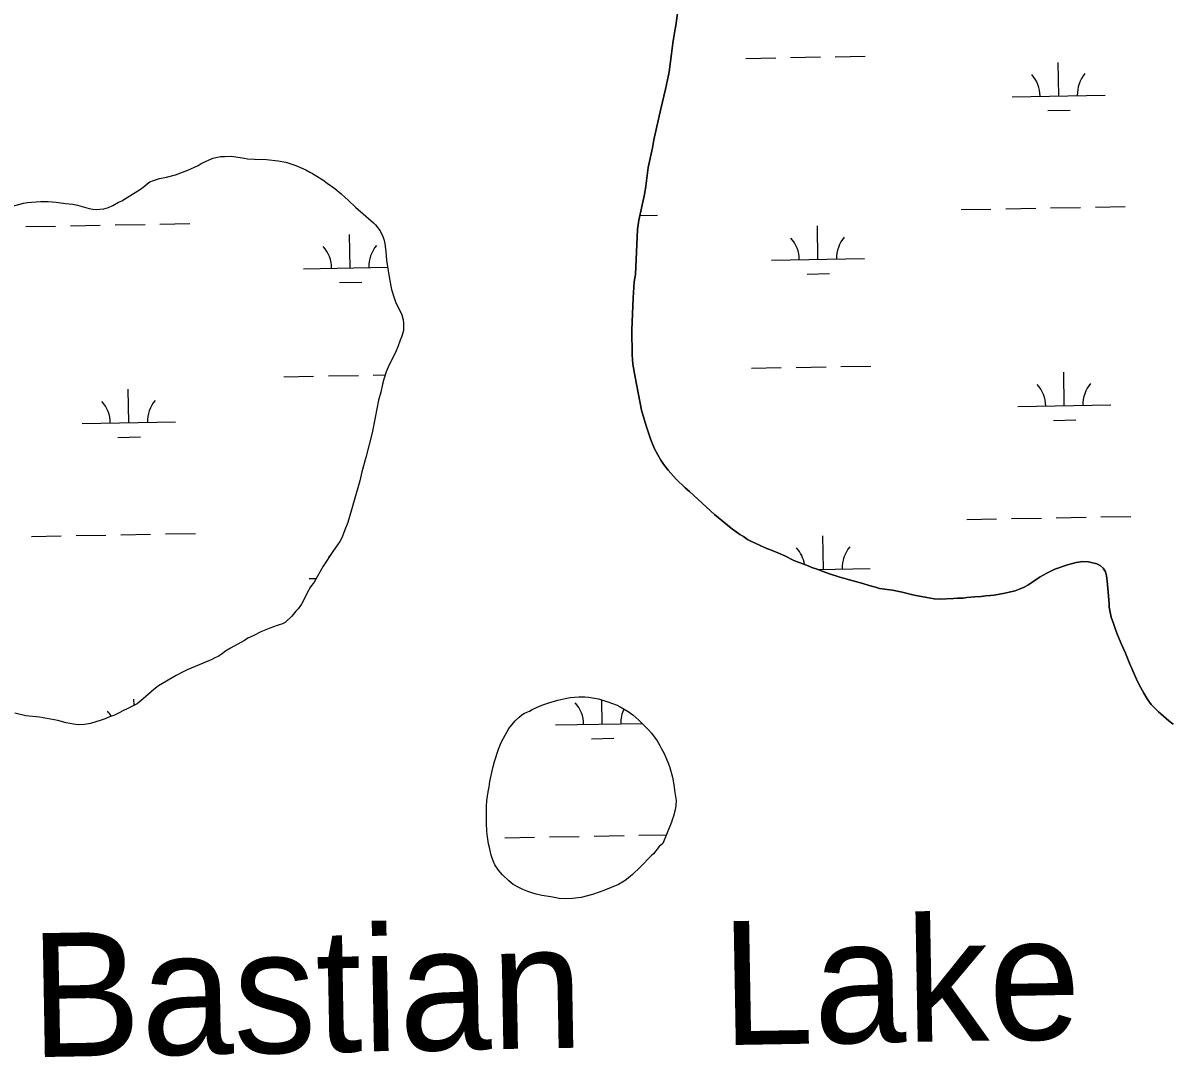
# Model space of a CAD drawing. Extents: x 3957609 to 3995875, y 234277 to 260273.
# Drawn here: x 3975095 to 3976329, y 250598 to 251708 of the extents above; entities that cross this region are included whole.
import ezdxf

# ---------------------------------------------------------------- set-up
doc = ezdxf.new("R2010")
doc.units = 0
for name, color, linetype in [('V-RIVR-IDEN', 7, 'Continuous'), ('V-TOPO-SHOR', 7, 'Continuous'), ('V-WETL-SWMP', 7, 'Continuous')]:
    doc.layers.add(name, color=color, linetype=linetype)

msp = doc.modelspace()

# ---------------------------------------------------------------- linework, layer by layer
at = {"layer": 'V-TOPO-SHOR'}
for points in [[(3975798.001, 251721.112), (3975795.884, 251705.566), (3975794.643, 251699.668), (3975793.225, 251691.269), (3975792.521, 251686.266), (3975791.288, 251675.01), (3975788.64, 251655.531), (3975787.751, 251652.136), (3975784.738, 251636.946), (3975779.592, 251616.036), (3975772.141, 251582.616), (3975770.726, 251574.217), (3975766.116, 251552.951), (3975765.231, 251547.409), (3975763.47, 251532.758), (3975762.055, 251524.003), (3975756.204, 251496.301), (3975754.789, 251486.473), (3975752.366, 251438.054), (3975750.951, 251430.37), (3975749.906, 251413.04), (3975748.71, 251378.201), (3975748.931, 251351.94), (3975749.484, 251341.935), (3975752.007, 251328.005), (3975759.032, 251292.286), (3975763.884, 251275.5), (3975768.551, 251261.752), (3975770.345, 251256.931), (3975773.214, 251250.148), (3975779.842, 251238.903), (3975782.709, 251234.62), (3975787.72, 251228.198), (3975796.312, 251218.564), (3975805.974, 251209.11), (3975810.625, 251205.008), (3975837.106, 251180.397), (3975854.993, 251165.777), (3975864.473, 251158.826), (3975868.229, 251156.688), (3975872.7, 251153.659), (3975876.276, 251151.877), (3975885.572, 251147.605), (3975891.652, 251144.578), (3975902.734, 251140.308), (3975912.747, 251136.036), (3975922.579, 251131.049), (3975937.953, 251125.357), (3975941.886, 251123.578), (3975947.427, 251121.8), (3975951.181, 251120.198), (3975959.763, 251117.176), (3975971.915, 251113.264), (3975996.582, 251106.335), (3976003.375, 251104.203), (3976010.166, 251102.606), (3976014.454, 251101.185), (3976028.215, 251099.063), (3976038.758, 251096.935), (3976051.626, 251093.918), (3976065.03, 251091.26), (3976073.07, 251090.023), (3976078.43, 251089.675), (3976093.794, 251090.236), (3976097.902, 251090.601), (3976104.155, 251090.787), (3976108.085, 251091.51), (3976116.48, 251092.237), (3976123.267, 251092.606), (3976128.446, 251093.329), (3976133.269, 251093.337), (3976137.199, 251093.88), (3976148.809, 251095.862), (3976151.845, 251096.761), (3976154.882, 251097.302), (3976159.881, 251098.559), (3976163.631, 251099.817), (3976169.523, 251102.328), (3976173.449, 251104.478), (3976178.981, 251108.06), (3976183.621, 251111.462), (3976186.654, 251113.432), (3976193.794, 251117.552), (3976202.541, 251121.675), (3976216.111, 251126.521), (3976225.218, 251128.857), (3976232.542, 251130.121), (3976238.616, 251129.773), (3976247.373, 251127.643), (3976250.949, 251125.683), (3976254.349, 251122.83), (3976256.678, 251119.082)], [(3975197.886, 251515.589), (3975201.458, 251517.201), (3975221.268, 251529.561), (3975225.729, 251532.963), (3975228.584, 251535.467), (3975231.439, 251537.437), (3975235.186, 251539.051), (3975241.793, 251541.028), (3975249.473, 251542.648), (3975259.117, 251545.165), (3975272.151, 251550.008), (3975283.396, 251555.208), (3975286.61, 251557.178), (3975298.926, 251562.915), (3975303.927, 251564.174), (3975307.143, 251564.715), (3975311.788, 251564.723), (3975318.933, 251565.092), (3975325.722, 251564.031), (3975332.872, 251563.148), (3975336.265, 251562.439), (3975343.771, 251561.737), (3975356.635, 251561.579), (3975369.142, 251560.17), (3975377.363, 251558.577), (3975388.088, 251555.2), (3975398.635, 251550.391), (3975403.106, 251547.899), (3975405.965, 251546.651), (3975408.826, 251544.691), (3975416.875, 251539.881), (3975421.526, 251536.315), (3975429.931, 251530.255), (3975436.55, 251524.728), (3975444.422, 251517.594), (3975451.936, 251510.281), (3975471.257, 251493.698), (3975473.406, 251491.558), (3975478.419, 251484.955), (3975481.286, 251479.065), (3975482.364, 251476.028), (3975483.443, 251471.385), (3975483.984, 251468.172), (3975484.706, 251462.634), (3975485.438, 251453.525), (3975486.341, 251446.738), (3975487.242, 251442.095), (3975488.145, 251435.486), (3975489.947, 251425.662), (3975490.846, 251421.912), (3975493.181, 251414.056), (3975495.155, 251408.876), (3975501.789, 251394.776), (3975503.227, 251389.596), (3975503.767, 251386.025), (3975503.423, 251378.162), (3975501.826, 251371.908), (3975500.046, 251367.437), (3975497.556, 251360.468), (3975495.778, 251356.175), (3975492.751, 251349.918), (3975490.257, 251345.448), (3975487.051, 251338.476), (3975485.094, 251333.649), (3975482.427, 251325.785), (3975481.006, 251320.421), (3975479.234, 251311.844), (3975476.924, 251303.087), (3975473.025, 251284.499), (3975470.014, 251268.238), (3975463.268, 251241.608), (3975458.828, 251226.238), (3975456.698, 251216.587), (3975443.728, 251171.902), (3975440.527, 251164.038), (3975437.68, 251155.993), (3975435.188, 251151.523), (3975427.7, 251140.791), (3975417.542, 251124.876), (3975407.567, 251107.888), (3975403.823, 251102.878), (3975399.725, 251095.549), (3975397.769, 251090.9), (3975394.205, 251084.285), (3975390.462, 251079.275), (3975387.965, 251076.592), (3975383.687, 251071.405), (3975376.73, 251064.603), (3975373.695, 251063.17), (3975369.052, 251061.734), (3975362.982, 251059.58), (3975350.485, 251054.558), (3975342.272, 251050.257), (3975336.738, 251047.568), (3975332.991, 251045.24), (3975317.819, 251036.818), (3975312.644, 251033.595), (3975308.003, 251030.015), (3975304.614, 251028.042), (3975301.044, 251026.431), (3975298.009, 251024.817)], [(3975070.521, 251507.881), (3975095.879, 251514.711), (3975099.986, 251515.432), (3975104.274, 251515.616), (3975114.635, 251516.525), (3975122.317, 251516.54), (3975130.892, 251515.837), (3975141.079, 251514.424), (3975148.941, 251513.545), (3975153.944, 251512.659), (3975166.275, 251509.105), (3975170.386, 251508.399), (3975173.781, 251508.047), (3975181.998, 251508.774), (3975187.177, 251510.033), (3975191.818, 251512.184), (3975197.886, 251515.589)], [(3976256.678, 251119.082), (3976257.757, 251114.798), (3976258.48, 251109.26), (3976260.477, 251088.719), (3976260.841, 251084.074), (3976260.847, 251080.858), (3976262.111, 251073.715), (3976263.01, 251070.141), (3976265.521, 251063.358), (3976267.495, 251057.108), (3976269.111, 251053.001), (3976273.414, 251042.827), (3976278.435, 251031.579), (3976282.56, 251020.866), (3976291.168, 251001.228), (3976294.215, 250995.16), (3976297.797, 250988.733), (3976301.381, 250982.665), (3976305.678, 250976.599), (3976313.731, 250968.573), (3976316.235, 250966.611), (3976324.823, 250959.121), (3976329.293, 250955.556)], [(3975298.009, 251024.817), (3975292.831, 251022.486), (3975271.585, 251013.698), (3975267.123, 251011.548), (3975259.625, 251007.603), (3975240.708, 250996.497), (3975235.532, 250992.737), (3975224.293, 250982.714), (3975217.871, 250977.344), (3975206.981, 250971.788), (3975203.053, 250970.174), (3975197.878, 250967.131), (3975192.701, 250964.798), (3975188.951, 250963.543), (3975183.595, 250961.034), (3975179.311, 250959.596), (3975167.883, 250956.184), (3975161.452, 250954.923), (3975154.487, 250954.732), (3975149.484, 250955.261), (3975141.798, 250956.856), (3975132.862, 250959.164), (3975113.203, 250963.064), (3975098.374, 250964.29), (3975086.399, 250967.307)], [(3975593.181, 250873.437), (3975594.418, 250882.729), (3975595.481, 250888.269), (3975596.363, 250893.987), (3975599.732, 250909.891), (3975601.154, 250915.255), (3975605.598, 250928.481), (3975608.445, 250935.633), (3975610.761, 250940.46), (3975614.322, 250946.897), (3975616.639, 250950.831), (3975623.235, 250958.882), (3975627.518, 250962.998), (3975630.551, 250965.325), (3975633.584, 250967.295), (3975638.761, 250969.445), (3975641.796, 250971.237), (3975649.472, 250974.645), (3975654.293, 250976.617), (3975659.649, 250978.411), (3975669.293, 250981.287), (3975678.757, 250983.445), (3975682.328, 250983.988), (3975691.796, 250984.717), (3975698.051, 250984.549), (3975702.159, 250984.199), (3975706.448, 250983.668), (3975712.88, 250982.608), (3975722.891, 250979.409), (3975726.823, 250977.985), (3975732.723, 250975.671), (3975736.121, 250974.069), (3975744.702, 250969.081), (3975749.712, 250965.515), (3975756.152, 250959.809), (3975762.593, 250953.389), (3975766.888, 250948.928), (3975769.573, 250945.719), (3975775.662, 250937.33), (3975778.705, 250932.333), (3975780.497, 250928.764), (3975783.186, 250923.945), (3975787.311, 250914.483), (3975789.105, 250909.84), (3975792.339, 250898.59), (3975794.141, 250888.232), (3975794.505, 250884.302), (3975795.587, 250877.873), (3975796.129, 250873.584), (3975795.781, 250868.047), (3975795.075, 250863.58), (3975793.299, 250856.608), (3975792.232, 250853.747), (3975791.165, 250850.174), (3975781.734, 250827.111), (3975777.988, 250823.89), (3975771.748, 250816.197), (3975769.249, 250813.873), (3975757.658, 250801.706), (3975749.451, 250794.009), (3975746.775, 250791.861), (3975743.029, 250788.461), (3975740.352, 250786.669), (3975734.284, 250783.266), (3975718.394, 250776.808), (3975706.253, 250772.501), (3975694.108, 250769.446), (3975685.001, 250768.18), (3975677.497, 250767.809), (3975670.53, 250768.155), (3975661.592, 250769.929), (3975651.944, 250771.52), (3975646.046, 250772.939), (3975642.292, 250774.007), (3975636.93, 250775.784), (3975631.747, 250777.918), (3975628.171, 250779.522), (3975621.195, 250783.442), (3975616.544, 250787.185), (3975609.925, 250793.606), (3975605.45, 250798.779), (3975601.51, 250804.491), (3975599.716, 250808.595), (3975597.742, 250814.667), (3975595.944, 250822.882), (3975594.864, 250826.988), (3975593.603, 250834.312), (3975593.056, 250840.028), (3975592.505, 250849.318), (3975592.476, 250866.826), (3975593.181, 250873.437)]]:
    msp.add_lwpolyline(points, dxfattribs=at)
at = {"layer": 'V-WETL-SWMP'}
for p, q in [((3975870.942, 251670.138), (3975902.937, 251670.72)), ((3975918.934, 251671.011), (3975950.929, 251671.593)), ((3975966.926, 251671.884), (3975998.921, 251672.465)), ((3976206.575, 251629.803), (3976205.92, 251665.797)), ((3976156.583, 251628.894), (3976256.567, 251630.712)), ((3976194.857, 251614.157), (3976218.853, 251614.593)), ((3976101.931, 251507.81), (3976133.926, 251508.392)), ((3976149.924, 251508.683), (3976181.918, 251509.264)), ((3976197.916, 251509.555), (3976229.91, 251510.137)), ((3976245.908, 251510.428), (3976277.902, 251511.01)), ((3975757.31, 251501.544), (3975776.077, 251501.885)), ((3975098.281, 251489.56), (3975130.276, 251490.142)), ((3975146.273, 251490.433), (3975178.268, 251491.015)), ((3975194.266, 251491.306), (3975226.26, 251491.887)), ((3975242.258, 251492.178), (3975274.252, 251492.76)), ((3975948.288, 251454.266), (3975947.633, 251490.26)), ((3975446.462, 251445.141), (3975445.808, 251481.135)), ((3975396.471, 251444.232), (3975486.509, 251445.869)), ((3975898.296, 251453.357), (3975998.279, 251455.175)), ((3975936.57, 251438.619), (3975960.566, 251439.055)), ((3975434.745, 251429.494), (3975458.741, 251429.931)), ((3975876.99, 251337.518), (3975908.985, 251338.1)), ((3975924.982, 251338.391), (3975956.977, 251338.973)), ((3975972.974, 251339.264), (3976004.969, 251339.845)), ((3975375.165, 251328.394), (3975407.16, 251328.975)), ((3975423.157, 251329.266), (3975455.152, 251329.848)), ((3975471.149, 251330.139), (3975483.983, 251330.372)), ((3976212.623, 251297.183), (3976211.969, 251333.177)), ((3975208.973, 251278.934), (3975208.318, 251314.928)), ((3976162.631, 251296.274), (3976262.615, 251298.092)), ((3975759.996, 251288.953), (3975760.79, 251288.968)), ((3975158.981, 251278.025), (3975258.965, 251279.843)), ((3976200.906, 251281.537), (3976224.902, 251281.973)), ((3975197.255, 251263.287), (3975221.251, 251263.724)), ((3976107.98, 251175.19), (3976139.974, 251175.772)), ((3976155.972, 251176.062), (3976187.966, 251176.644)), ((3976203.964, 251176.935), (3976235.958, 251177.517)), ((3976251.956, 251177.808), (3976283.95, 251178.39)), ((3975104.329, 251156.94), (3975136.324, 251157.522)), ((3975152.322, 251157.813), (3975184.316, 251158.395)), ((3975200.314, 251158.686), (3975232.308, 251159.267)), ((3975248.306, 251159.558), (3975280.3, 251160.14)), ((3975954.336, 251121.646), (3975953.681, 251157.64)), ((3975948.056, 251121.532), (3976004.327, 251122.555)), ((3975402.519, 251111.612), (3975409.831, 251111.745)), ((3975214.488, 250975.619), (3975214.366, 250982.308)), ((3975716.846, 250955.439), (3975716.372, 250981.491)), ((3975666.854, 250954.53), (3975759.754, 250956.219)), ((3975705.129, 250939.792), (3975729.125, 250940.228)), ((3975612.203, 250833.445), (3975644.197, 250834.027)), ((3975660.195, 250834.318), (3975692.189, 250834.9)), ((3975708.187, 250835.19), (3975740.181, 250835.772)), ((3975756.179, 250836.063), (3975785.614, 250836.598))]:
    msp.add_line(p, q, dxfattribs=at)
for points in [[(3975750.95, 251430.371), (3975752.366, 251438.055), (3975754.789, 251486.473), (3975756.203, 251496.301), (3975762.054, 251524.002), (3975763.469, 251532.758), (3975765.232, 251547.41), (3975766.116, 251552.95), (3975770.727, 251574.217), (3975772.142, 251582.616), (3975779.592, 251616.035), (3975784.739, 251636.946), (3975787.751, 251652.136), (3975788.639, 251655.532), (3975791.288, 251675.009), (3975792.52, 251686.266), (3975793.226, 251691.269), (3975794.642, 251699.668), (3975795.883, 251705.566), (3975798.002, 251721.112)], [(3975070.521, 251507.88), (3975095.879, 251514.71), (3975099.986, 251515.431), (3975104.274, 251515.616), (3975114.634, 251516.526), (3975122.316, 251516.539), (3975130.892, 251515.838), (3975141.078, 251514.425), (3975148.94, 251513.545), (3975153.944, 251512.659), (3975166.276, 251509.106), (3975170.386, 251508.398), (3975173.781, 251508.046), (3975181.998, 251508.774), (3975187.177, 251510.033), (3975191.818, 251512.184), (3975197.887, 251515.589), (3975201.457, 251517.202), (3975221.268, 251529.561), (3975225.729, 251532.963), (3975228.583, 251535.468), (3975231.438, 251537.438), (3975235.187, 251539.052), (3975241.794, 251541.028), (3975249.474, 251542.648), (3975259.117, 251545.165), (3975272.15, 251550.009), (3975283.397, 251555.208), (3975286.61, 251557.179), (3975298.927, 251562.915), (3975303.927, 251564.174), (3975307.142, 251564.715), (3975311.787, 251564.723), (3975318.933, 251565.092), (3975325.723, 251564.031), (3975332.871, 251563.149), (3975336.266, 251562.44), (3975343.771, 251561.737), (3975356.634, 251561.579), (3975369.142, 251560.17), (3975377.362, 251558.576), (3975388.087, 251555.199), (3975398.635, 251550.392), (3975403.105, 251547.898), (3975405.965, 251546.652), (3975408.827, 251544.692), (3975416.874, 251539.881), (3975421.525, 251536.315), (3975429.931, 251530.255), (3975436.55, 251524.727), (3975444.422, 251517.594), (3975451.937, 251510.281), (3975471.258, 251493.698), (3975473.406, 251491.558), (3975478.419, 251484.956), (3975481.287, 251479.065), (3975482.363, 251476.029), (3975483.443, 251471.386), (3975483.984, 251468.171), (3975484.707, 251462.634), (3975485.437, 251453.524), (3975486.341, 251446.737), (3975487.242, 251442.094), (3975488.146, 251435.485), (3975489.948, 251425.662), (3975490.847, 251421.912), (3975493.182, 251414.055), (3975495.156, 251408.877), (3975501.789, 251394.775), (3975503.226, 251389.596), (3975503.768, 251386.024), (3975503.423, 251378.163)], [(3976329.294, 250955.555), (3976324.822, 250959.121), (3976316.235, 250966.611), (3976313.731, 250968.572), (3976305.678, 250976.598), (3976301.381, 250982.665), (3976297.798, 250988.734), (3976294.215, 250995.159), (3976291.168, 251001.229), (3976282.561, 251020.866), (3976278.435, 251031.579), (3976273.414, 251042.826), (3976269.11, 251053.002), (3976267.496, 251057.108), (3976265.521, 251063.358), (3976263.009, 251070.142), (3976262.11, 251073.714), (3976260.847, 251080.858), (3976260.842, 251084.074), (3976260.477, 251088.718), (3976258.479, 251109.26), (3976257.756, 251114.797), (3976256.677, 251119.083), (3976254.348, 251122.831), (3976250.949, 251125.683), (3976247.373, 251127.643), (3976238.616, 251129.773), (3976232.541, 251130.12), (3976225.218, 251128.858), (3976216.111, 251126.521), (3976202.541, 251121.675), (3976193.794, 251117.552), (3976186.655, 251113.432), (3976183.621, 251111.461), (3976178.981, 251108.06), (3976173.449, 251104.478), (3976169.522, 251102.328), (3976163.631, 251099.817), (3976159.881, 251098.56), (3976154.881, 251097.302), (3976151.845, 251096.761), (3976148.809, 251095.863), (3976137.2, 251093.879), (3976133.27, 251093.337), (3976128.447, 251093.329), (3976123.267, 251092.606), (3976116.479, 251092.238), (3976108.084, 251091.509), (3976104.154, 251090.788), (3976097.902, 251090.6), (3976093.794, 251090.236), (3976078.43, 251089.675), (3976073.07, 251090.024), (3976065.029, 251091.261), (3976051.626, 251093.919), (3976038.758, 251096.936), (3976028.214, 251099.063), (3976014.455, 251101.184), (3976010.165, 251102.607), (3976003.374, 251104.203), (3975996.581, 251106.336), (3975971.916, 251113.264), (3975959.762, 251117.175), (3975951.182, 251120.198), (3975947.427, 251121.8), (3975941.886, 251123.577), (3975937.953, 251125.357), (3975922.58, 251131.049), (3975912.746, 251136.036), (3975902.735, 251140.307), (3975891.652, 251144.577), (3975885.572, 251147.604), (3975876.276, 251151.877), (3975872.7, 251153.658), (3975868.229, 251156.688), (3975864.474, 251158.825), (3975854.994, 251165.777), (3975837.105, 251180.398), (3975810.625, 251205.009), (3975805.974, 251209.111), (3975796.311, 251218.564), (3975787.72, 251228.197), (3975782.708, 251234.62), (3975779.842, 251238.903), (3975773.214, 251250.148), (3975770.345, 251256.932), (3975768.551, 251261.752), (3975763.884, 251275.501), (3975759.033, 251292.286), (3975752.008, 251328.005), (3975749.484, 251341.936), (3975748.932, 251351.94), (3975748.711, 251378.201), (3975749.906, 251413.04), (3975750.95, 251430.371)], [(3975503.423, 251378.163), (3975501.826, 251371.907), (3975500.046, 251367.438), (3975497.556, 251360.467), (3975495.777, 251356.176), (3975492.75, 251349.919), (3975490.256, 251345.448), (3975487.051, 251338.476), (3975485.094, 251333.649), (3975482.427, 251325.784), (3975481.006, 251320.422), (3975479.234, 251311.844), (3975476.925, 251303.086), (3975473.025, 251284.5), (3975470.014, 251268.238), (3975463.268, 251241.608), (3975458.827, 251226.237), (3975456.699, 251216.587), (3975443.729, 251171.903), (3975440.526, 251164.037), (3975437.681, 251155.993), (3975435.187, 251151.523), (3975427.701, 251140.792), (3975417.543, 251124.876), (3975407.566, 251107.888), (3975403.823, 251102.879), (3975399.725, 251095.548), (3975397.768, 251090.9), (3975394.205, 251084.284), (3975390.462, 251079.276), (3975387.965, 251076.592), (3975383.686, 251071.404), (3975376.729, 251064.604), (3975373.695, 251063.17), (3975369.052, 251061.734), (3975362.981, 251059.58), (3975350.484, 251054.558), (3975342.273, 251050.257), (3975336.739, 251047.568), (3975332.991, 251045.239), (3975317.819, 251036.818), (3975312.644, 251033.594), (3975308.004, 251030.014), (3975304.613, 251028.043), (3975301.043, 251026.43), (3975298.008, 251024.817), (3975292.831, 251022.486), (3975271.586, 251013.698), (3975267.123, 251011.547), (3975259.626, 251007.604), (3975240.707, 250996.498), (3975235.532, 250992.738), (3975224.293, 250982.715), (3975217.871, 250977.345), (3975206.982, 250971.789), (3975203.054, 250970.175), (3975197.878, 250967.13), (3975192.701, 250964.799), (3975188.951, 250963.542), (3975183.596, 250961.033), (3975179.311, 250959.596), (3975167.882, 250956.184), (3975161.453, 250954.923), (3975154.486, 250954.733), (3975149.483, 250955.261), (3975141.798, 250956.856), (3975132.862, 250959.164), (3975113.204, 250963.063), (3975098.374, 250964.29), (3975086.4, 250967.307)]]:
    msp.add_lwpolyline(points, dxfattribs=at)
msp.add_lwpolyline([(3975592.477, 250866.825), (3975593.181, 250873.436), (3975594.417, 250882.728), (3975595.48, 250888.268), (3975596.364, 250893.986), (3975599.733, 250909.892), (3975601.153, 250915.254), (3975605.598, 250928.481), (3975608.445, 250935.632), (3975610.76, 250940.459), (3975614.322, 250946.897), (3975616.639, 250950.831), (3975623.236, 250958.881), (3975627.517, 250962.997), (3975630.55, 250965.324), (3975633.584, 250967.294), (3975638.761, 250969.446), (3975641.796, 250971.238), (3975649.472, 250974.644), (3975654.293, 250976.617), (3975659.649, 250978.412), (3975669.292, 250981.286), (3975678.757, 250983.446), (3975682.329, 250983.987), (3975691.797, 250984.717), (3975698.05, 250984.549), (3975702.159, 250984.198), (3975706.448, 250983.669), (3975712.881, 250982.607), (3975722.891, 250979.408), (3975726.823, 250977.985), (3975732.723, 250975.672), (3975736.12, 250974.069), (3975744.703, 250969.081), (3975749.711, 250965.516), (3975756.152, 250959.81), (3975762.594, 250953.388), (3975766.888, 250948.929), (3975769.573, 250945.718), (3975775.661, 250937.331), (3975778.706, 250932.333), (3975780.498, 250928.763), (3975783.186, 250923.944), (3975787.31, 250914.482), (3975789.104, 250909.84), (3975792.338, 250898.59), (3975794.141, 250888.231), (3975794.505, 250884.301), (3975795.587, 250877.872), (3975796.13, 250873.585), (3975795.782, 250868.046), (3975795.074, 250863.579), (3975793.299, 250856.608), (3975792.232, 250853.748), (3975791.166, 250850.173), (3975781.734, 250827.112), (3975777.988, 250823.89), (3975771.747, 250816.198), (3975769.25, 250813.872), (3975757.657, 250801.705), (3975749.452, 250794.009), (3975746.775, 250791.861), (3975743.029, 250788.461), (3975740.352, 250786.67), (3975734.283, 250783.266), (3975718.394, 250776.809), (3975706.252, 250772.501), (3975694.109, 250769.445), (3975685, 250768.179), (3975677.497, 250767.81), (3975670.529, 250768.156), (3975661.593, 250769.928), (3975651.944, 250771.52), (3975646.046, 250772.94), (3975642.292, 250774.006), (3975636.93, 250775.784), (3975631.746, 250777.919), (3975628.17, 250779.522), (3975621.196, 250783.441), (3975616.545, 250787.185), (3975609.925, 250793.606), (3975605.45, 250798.779), (3975601.51, 250804.49), (3975599.717, 250808.596), (3975597.742, 250814.667), (3975595.943, 250822.882), (3975594.864, 250826.989), (3975593.602, 250834.312), (3975593.056, 250840.028), (3975592.506, 250849.317)], close=True, dxfattribs=at)
for centre, start, end in [((3976151.333, 251629.274), 0.269879, 41.813537), ((3976261.8, 251631.282), 140.269876, 181.813534), ((3975893.045, 251453.736), 0.269879, 41.813537), ((3976003.513, 251455.745), 140.269876, 181.813534), ((3975391.22, 251444.611), 0.269879, 41.813537), ((3975501.688, 251446.62), 140.269876, 181.813534), ((3976157.381, 251296.654), 0.269879, 41.813537), ((3976267.848, 251298.662), 140.269876, 181.813534), ((3975153.73, 251278.404), 0.269879, 41.813537), ((3975264.198, 251280.413), 140.269876, 181.813534), ((3975899.093, 251121.116), 9.395469, 41.813537), ((3976009.561, 251123.125), 140.269876, 181.813534), ((3975397.268, 251111.991), 40.701144, 41.813537), ((3975661.604, 250954.909), 0.269879, 41.813537), ((3975159.779, 250945.784), 30.92565, 41.813537), ((3975772.071, 250956.918), 155.103352, 181.813534)]:
    msp.add_arc(centre, 35.246, start, end, dxfattribs=at)

# ---------------------------------------------------------------- texts
at = {"layer": 'V-RIVR-IDEN'}
msp.add_text('Bastian   Lake', height=132.99974, rotation=0.999233, dxfattribs=at).set_placement((3975104.211, 250597.821))

doc.saveas('drawing.dxf')
